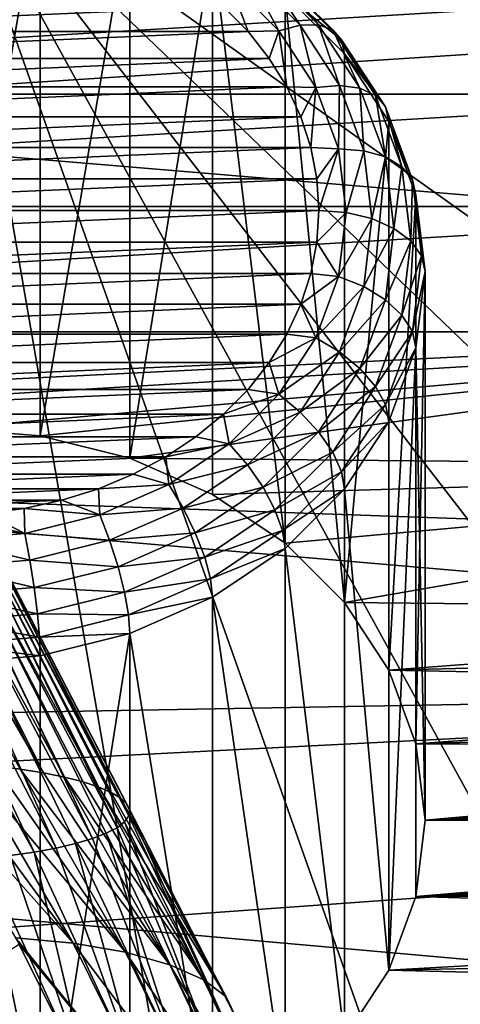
# Model space of a CAD drawing. Header units: metres. Extents: x -22 to 73, y -229 to 22.
# Tile 422 of 447: x 61.737 to 62.566, y 9.863 to 11.716. Entities that reach past the tile are written whole.
import ezdxf

# ---------------------------------------------------------------- set-up
doc = ezdxf.new("R2010")
doc.units = ezdxf.units.M
doc.layers.add('solid_509500_SW0001', color=7, linetype='CONTINUOUS')

msp = doc.modelspace()

# ---------------------------------------------------------------- linework, layer by layer
at = {"layer": 'solid_509500_SW0001'}
for points in [[(59.599998, 11.634413, 83.273521), (59.599998, 12.310474, 82.734047), (64.861679, 11.885912, 82.725906)], [(53.799999, 11.083866, 85.8367), (69.202759, 10.544668, 86.160667), (69.205086, 12.078847, 85.17852)], [(53.799999, 11.872946, 85.321465), (53.799999, 11.083866, 85.8367), (69.205086, 12.078847, 85.17852)], [(62.762138, 11.216976, 50.246708), (61.599998, 12.045105, 50.797806), (69.192398, 12.044147, 50.797138)], [(63.614048, 10.108191, 49.556469), (61.599998, 12.045105, 50.797806), (62.762138, 11.216976, 50.246708)], [(63.263596, 9.891062, 49.404434), (61.599998, 12.045105, 50.797806), (63.614048, 10.108191, 49.556469)], [(62.878754, 9.717344, 49.282795), (61.599998, 12.045105, 50.797806), (63.263596, 9.891062, 49.404434)], [(62.467476, 9.59063, 49.194069), (61.599998, 12.045105, 50.797806), (62.878754, 9.717344, 49.282795)], [(62.038269, 9.513538, 49.140091), (61.599998, 12.045105, 50.797806), (62.467476, 9.59063, 49.194069)], [(61.599998, 9.487662, 49.121971), (61.599998, 12.045105, 50.797806), (62.038269, 9.513538, 49.140091)], [(61.599998, 11.979335, 52.460838), (61.775581, 11.965169, 52.45092), (61.599998, 10.946896, 53.93531)], [(61.775581, 11.965169, 52.45092), (61.775597, 10.932728, 53.925392), (61.599998, 10.946896, 53.93531)], [(61.775581, 11.965169, 52.45092), (61.944416, 11.923216, 52.421543), (61.775597, 10.932728, 53.925392)], [(61.944416, 11.923216, 52.421543), (61.944431, 10.890773, 53.896015), (61.775597, 10.932728, 53.925392)], [(61.944416, 11.923216, 52.421543), (62.100014, 11.855088, 52.37384), (61.944431, 10.890773, 53.896015)], [(59.599998, 11.634413, 83.273521), (64.861679, 11.885912, 82.725906), (64.861679, 11.195126, 83.25766)], [(62.100014, 11.855088, 52.37384), (62.100006, 10.822655, 53.848316), (61.944431, 10.890773, 53.896015)], [(62.100014, 11.855088, 52.37384), (62.236382, 10.730976, 53.784122), (62.100006, 10.822655, 53.848316)], [(62.100014, 11.855088, 52.37384), (62.236397, 11.763403, 52.309643), (62.236382, 10.730976, 53.784122)], [(62.165588, 11.804793, 52.127083), (62.131435, 11.788261, 52.091145), (62.224899, 11.694968, 52.025822)], [(62.194923, 11.810589, 52.169949), (62.165588, 11.804793, 52.127083), (62.265064, 11.705504, 52.05756)], [(62.265064, 11.705504, 52.05756), (62.165588, 11.804793, 52.127083), (62.224899, 11.694968, 52.025822)], [(62.299553, 11.706151, 52.096821), (62.194923, 11.810589, 52.169949), (62.265064, 11.705504, 52.05756)], [(62.21743, 11.805251, 52.216812), (62.194923, 11.810589, 52.169949), (62.299553, 11.706151, 52.096821)], [(62.326023, 11.696862, 52.140915), (62.21743, 11.805251, 52.216812), (62.299553, 11.706151, 52.096821)], [(62.231579, 11.789146, 52.264477), (62.21743, 11.805251, 52.216812), (62.326023, 11.696862, 52.140915)], [(62.131435, 11.788261, 52.091145), (62.120556, 11.740172, 52.049221), (62.166672, 11.693445, 52.016502)], [(62.224899, 11.694968, 52.025822), (62.131435, 11.788261, 52.091145), (62.166672, 11.693445, 52.016502)], [(62.342655, 11.678274, 52.18684), (62.236397, 11.763403, 52.309643), (62.231579, 11.789146, 52.264477)], [(62.342655, 11.678274, 52.18684), (62.231579, 11.789146, 52.264477), (62.326023, 11.696862, 52.140915)], [(63.009426, 11.759043, 54.503983), (60.190575, 11.759043, 54.503983), (59.93206, 11.575957, 54.375786)], [(63.267941, 11.575957, 54.375786), (63.009426, 11.759043, 54.503983), (59.93206, 11.575957, 54.375786)], [(62.236397, 11.763403, 52.309643), (62.348316, 10.61925, 53.705891), (62.236382, 10.730976, 53.784122)], [(62.236397, 11.763403, 52.309643), (62.348324, 11.651685, 52.231415), (62.348316, 10.61925, 53.705891)], [(62.342655, 11.678274, 52.18684), (62.348324, 11.651685, 52.231415), (62.236397, 11.763403, 52.309643)], [(62.120556, 11.740172, 52.049221), (61.079445, 11.740172, 52.049221), (61.033329, 11.693445, 52.016502)], [(62.166672, 11.693445, 52.016502), (62.120556, 11.740172, 52.049221), (61.033329, 11.693445, 52.016502)], [(62.166672, 11.693445, 52.016502), (61.033329, 11.693445, 52.016502), (60.993458, 11.643056, 51.98122)], [(62.206543, 11.643056, 51.98122), (62.166672, 11.693445, 52.016502), (60.993458, 11.643056, 51.98122)], [(62.224899, 11.694968, 52.025822), (62.166672, 11.693445, 52.016502), (62.206543, 11.643056, 51.98122)], [(62.224899, 11.694968, 52.025822), (62.206543, 11.643056, 51.98122), (62.239761, 11.589524, 51.943737)], [(62.265064, 11.705504, 52.05756), (62.224899, 11.694968, 52.025822), (62.294353, 11.588532, 51.951294)], [(62.294353, 11.588532, 51.951294), (62.224899, 11.694968, 52.025822), (62.239761, 11.589524, 51.943737)], [(62.299553, 11.706151, 52.096821), (62.265064, 11.705504, 52.05756), (62.338978, 11.592228, 51.978245)], [(62.338978, 11.592228, 51.978245), (62.265064, 11.705504, 52.05756), (62.294353, 11.588532, 51.951294)], [(62.377304, 11.586999, 52.01339), (62.299553, 11.706151, 52.096821), (62.338978, 11.592228, 51.978245)], [(62.326023, 11.696862, 52.140915), (62.299553, 11.706151, 52.096821), (62.377304, 11.586999, 52.01339)], [(62.406712, 11.573202, 52.054329), (62.326023, 11.696862, 52.140915), (62.377304, 11.586999, 52.01339)], [(62.342655, 11.678274, 52.18684), (62.326023, 11.696862, 52.140915), (62.406712, 11.573202, 52.054329)], [(62.425194, 11.551781, 52.09827), (62.348324, 11.651685, 52.231415), (62.342655, 11.678274, 52.18684)], [(62.425194, 11.551781, 52.09827), (62.342655, 11.678274, 52.18684), (62.406712, 11.573202, 52.054329)], [(62.206543, 11.643056, 51.98122), (60.993458, 11.643056, 51.98122), (60.960239, 11.589524, 51.943737)], [(62.239761, 11.589524, 51.943737), (62.206543, 11.643056, 51.98122), (60.960239, 11.589524, 51.943737)], [(62.348324, 11.651685, 52.231415), (62.431492, 11.524226, 52.14217), (62.348316, 10.61925, 53.705891)], [(62.425194, 11.551781, 52.09827), (62.431492, 11.524226, 52.14217), (62.348324, 11.651685, 52.231415)], [(59.599998, 10.934754, 83.78199), (59.599998, 11.634413, 83.273521), (64.861679, 11.195126, 83.25766)], [(62.239761, 11.589524, 51.943737), (60.960239, 11.589524, 51.943737), (60.93401, 11.533367, 51.904415)], [(62.265991, 11.533367, 51.904415), (62.239761, 11.589524, 51.943737), (60.93401, 11.533367, 51.904415)], [(62.294353, 11.588532, 51.951294), (62.239761, 11.589524, 51.943737), (62.265991, 11.533367, 51.904415)], [(62.294353, 11.588532, 51.951294), (62.265991, 11.533367, 51.904415), (62.284893, 11.475296, 51.86375)], [(62.33712, 11.473042, 51.870426), (62.294353, 11.588532, 51.951294), (62.284893, 11.475296, 51.86375)], [(62.338978, 11.592228, 51.978245), (62.294353, 11.588532, 51.951294), (62.33712, 11.473042, 51.870426)], [(62.384495, 11.469315, 51.892178), (62.338978, 11.592228, 51.978245), (62.33712, 11.473042, 51.870426)], [(62.377304, 11.586999, 52.01339), (62.338978, 11.592228, 51.978245), (62.384495, 11.469315, 51.892178)], [(62.425182, 11.457711, 51.922859), (62.377304, 11.586999, 52.01339), (62.384495, 11.469315, 51.892178)], [(62.406712, 11.573202, 52.054329), (62.377304, 11.586999, 52.01339), (62.425182, 11.457711, 51.922859)], [(63.267941, 11.575957, 54.375786), (59.93206, 11.575957, 54.375786), (59.708553, 11.364194, 54.227509)], [(63.491447, 11.364194, 54.227509), (63.267941, 11.575957, 54.375786), (59.708553, 11.364194, 54.227509)], [(62.456402, 11.439023, 51.960377), (62.406712, 11.573202, 52.054329), (62.425182, 11.457711, 51.922859)], [(62.425194, 11.551781, 52.09827), (62.406712, 11.573202, 52.054329), (62.456402, 11.439023, 51.960377)], [(62.476025, 11.414527, 52.002163), (62.431492, 11.524226, 52.14217), (62.425194, 11.551781, 52.09827)], [(62.476025, 11.414527, 52.002163), (62.425194, 11.551781, 52.09827), (62.456402, 11.439023, 51.960377)], [(62.265991, 11.533367, 51.904415), (60.93401, 11.533367, 51.904415), (60.915108, 11.475296, 51.86375)], [(62.284893, 11.475296, 51.86375), (62.265991, 11.533367, 51.904415), (60.915108, 11.475296, 51.86375)], [(62.431492, 11.524226, 52.14217), (62.431496, 10.491779, 53.616634), (62.348316, 10.61925, 53.705891)], [(62.431492, 11.524226, 52.14217), (62.482708, 11.385926, 52.04533), (62.431496, 10.491779, 53.616634)], [(62.476025, 11.414527, 52.002163), (62.482708, 11.385926, 52.04533), (62.431492, 11.524226, 52.14217)], [(62.284893, 11.475296, 51.86375), (60.915108, 11.475296, 51.86375), (60.903759, 11.416158, 51.822342)], [(62.296238, 11.416158, 51.822342), (62.284893, 11.475296, 51.86375), (60.903759, 11.416158, 51.822342)], [(62.33712, 11.473042, 51.870426), (62.284893, 11.475296, 51.86375), (62.296238, 11.416158, 51.822342)], [(62.33712, 11.473042, 51.870426), (62.296238, 11.416158, 51.822342), (62.299999, 11.356813, 51.780788)], [(62.351563, 11.352936, 51.786327), (62.33712, 11.473042, 51.870426), (62.299999, 11.356813, 51.780788)], [(62.384495, 11.469315, 51.892178), (62.33712, 11.473042, 51.870426), (62.351563, 11.352936, 51.786327)], [(62.399864, 11.34149, 51.802673), (62.384495, 11.469315, 51.892178), (62.351563, 11.352936, 51.786327)], [(62.425182, 11.457711, 51.922859), (62.384495, 11.469315, 51.892178), (62.399864, 11.34149, 51.802673)], [(62.441349, 11.323256, 51.828712), (62.425182, 11.457711, 51.922859), (62.399864, 11.34149, 51.802673)], [(62.456402, 11.439023, 51.960377), (62.425182, 11.457711, 51.922859), (62.441349, 11.323256, 51.828712)], [(62.473179, 11.299481, 51.862667), (62.456402, 11.439023, 51.960377), (62.441349, 11.323256, 51.828712)], [(62.476025, 11.414527, 52.002163), (62.456402, 11.439023, 51.960377), (62.473179, 11.299481, 51.862667)], [(62.296238, 11.416158, 51.822342), (60.900002, 11.356813, 51.780788), (62.299999, 11.356813, 51.780788)], [(62.296238, 11.416158, 51.822342), (60.903759, 11.416158, 51.822342), (60.900002, 11.356813, 51.780788)], [(62.493187, 11.271789, 51.902218), (62.476025, 11.414527, 52.002163), (62.473179, 11.299481, 51.862667)], [(62.493187, 11.271789, 51.902218), (62.482708, 11.385926, 52.04533), (62.476025, 11.414527, 52.002163)], [(62.482708, 11.385926, 52.04533), (62.482708, 10.353473, 53.519791), (62.431496, 10.491779, 53.616634)], [(62.482708, 11.385926, 52.04533), (62.5, 11.242098, 51.944618), (62.482708, 10.353473, 53.519791)], [(62.493187, 11.271789, 51.902218), (62.5, 11.242098, 51.944618), (62.482708, 11.385926, 52.04533)], [(63.491447, 11.364194, 54.227509), (59.708553, 11.364194, 54.227509), (59.524746, 11.128197, 54.06226)], [(63.675255, 11.128197, 54.06226), (63.491447, 11.364194, 54.227509), (59.524746, 11.128197, 54.06226)], [(60.900002, 11.356813, 51.780788), (60.903759, 11.297469, 51.739235), (62.299999, 11.356813, 51.780788)], [(60.903759, 11.297469, 51.739235), (62.296238, 11.297469, 51.739235), (62.299999, 11.356813, 51.780788)], [(62.351563, 11.352936, 51.786327), (62.299999, 11.356813, 51.780788), (62.296238, 11.297469, 51.739235)], [(62.33712, 11.23283, 51.702229), (62.351563, 11.352936, 51.786327), (62.296238, 11.297469, 51.739235)], [(62.33712, 11.23283, 51.702229), (62.399864, 11.34149, 51.802673), (62.351563, 11.352936, 51.786327)], [(62.384495, 11.213664, 51.713169), (62.399864, 11.34149, 51.802673), (62.33712, 11.23283, 51.702229)], [(62.384495, 11.213664, 51.713169), (62.441349, 11.323256, 51.828712), (62.399864, 11.34149, 51.802673)], [(62.425182, 11.188802, 51.734566), (62.441349, 11.323256, 51.828712), (62.384495, 11.213664, 51.713169)], [(62.425182, 11.188802, 51.734566), (62.473179, 11.299481, 51.862667), (62.441349, 11.323256, 51.828712)], [(60.903759, 11.297469, 51.739235), (60.915108, 11.238331, 51.697826), (62.296238, 11.297469, 51.739235)], [(60.915108, 11.238331, 51.697826), (62.284893, 11.238331, 51.697826), (62.296238, 11.297469, 51.739235)], [(62.33712, 11.23283, 51.702229), (62.296238, 11.297469, 51.739235), (62.284893, 11.238331, 51.697826)], [(62.456402, 11.159941, 51.764961), (62.473179, 11.299481, 51.862667), (62.425182, 11.188802, 51.734566)], [(62.456402, 11.159941, 51.764961), (62.493187, 11.271789, 51.902218), (62.473179, 11.299481, 51.862667)], [(61.781948, 10.298366, 74.776833), (61.295071, 11.258327, 74.573624), (61.217896, 11.270544, 74.633034)], [(61.737999, 10.30549, 74.812088), (61.781948, 10.298366, 74.776833), (61.217896, 11.270544, 74.633034)], [(61.690254, 10.31158, 74.842239), (61.737999, 10.30549, 74.812088), (61.217896, 11.270544, 74.633034)], [(62.476025, 11.12905, 51.802269), (62.493187, 11.271789, 51.902218), (62.456402, 11.159941, 51.764961)], [(62.476025, 11.12905, 51.802269), (62.5, 11.242098, 51.944618), (62.493187, 11.271789, 51.902218)], [(61.821533, 10.290301, 74.736908), (61.35891, 11.243308, 74.50058), (61.295071, 11.258327, 74.573624)], [(61.781948, 10.298366, 74.776833), (61.821533, 10.290301, 74.736908), (61.295071, 11.258327, 74.573624)], [(60.915108, 11.238331, 51.697826), (60.93401, 11.18026, 51.657166), (62.284893, 11.238331, 51.697826)], [(60.93401, 11.18026, 51.657166), (62.265991, 11.18026, 51.657166), (62.284893, 11.238331, 51.697826)], [(61.885632, 10.271776, 74.64521), (61.406948, 11.226068, 74.416733), (61.35891, 11.243308, 74.50058)], [(61.856243, 10.2814, 74.692848), (61.885632, 10.271776, 74.64521), (61.35891, 11.243308, 74.50058)], [(61.821533, 10.290301, 74.736908), (61.856243, 10.2814, 74.692848), (61.35891, 11.243308, 74.50058)], [(62.33712, 11.23283, 51.702229), (62.284893, 11.238331, 51.697826), (62.265991, 11.18026, 51.657166)], [(62.294353, 11.117339, 51.621361), (62.33712, 11.23283, 51.702229), (62.265991, 11.18026, 51.657166)], [(62.384495, 11.213664, 51.713169), (62.33712, 11.23283, 51.702229), (62.294353, 11.117339, 51.621361)], [(62.476025, 11.12905, 51.802269), (62.482708, 11.09827, 51.84391), (62.5, 11.242098, 51.944618)], [(62.5, 11.242098, 51.944618), (62.5, 10.209661, 53.419094), (62.482708, 10.353473, 53.519791)], [(62.482708, 11.09827, 51.84391), (62.5, 10.209661, 53.419094), (62.5, 11.242098, 51.944618)], [(61.927002, 10.250868, 74.541718), (61.437336, 11.207268, 74.325302), (61.406948, 11.226068, 74.416733)], [(61.909321, 10.261555, 74.594612), (61.927002, 10.250868, 74.541718), (61.406948, 11.226068, 74.416733)], [(61.885632, 10.271776, 74.64521), (61.909321, 10.261555, 74.594612), (61.406948, 11.226068, 74.416733)], [(62.338978, 11.090752, 51.627106), (62.384495, 11.213664, 51.713169), (62.294353, 11.117339, 51.621361)], [(62.425182, 11.188802, 51.734566), (62.384495, 11.213664, 51.713169), (62.338978, 11.090752, 51.627106)], [(59.599998, 10.934754, 83.78199), (64.861679, 11.195126, 83.25766), (64.861679, 10.480582, 83.75705)], [(61.943516, 10.228652, 74.431747), (61.448902, 11.187635, 74.22982), (61.437336, 11.207268, 74.325302)], [(61.93845, 10.239853, 74.487198), (61.943516, 10.228652, 74.431747), (61.437336, 11.207268, 74.325302)], [(61.927002, 10.250868, 74.541718), (61.93845, 10.239853, 74.487198), (61.437336, 11.207268, 74.325302)], [(60.93401, 11.18026, 51.657166), (60.960239, 11.124103, 51.617844), (62.265991, 11.18026, 51.657166)], [(60.960239, 11.124103, 51.617844), (62.239761, 11.124103, 51.617844), (62.265991, 11.18026, 51.657166)], [(61.942135, 10.217407, 74.376091), (61.4412, 11.167926, 74.133972), (61.448902, 11.187635, 74.22982)], [(61.943516, 10.228652, 74.431747), (61.942135, 10.217407, 74.376091), (61.448902, 11.187635, 74.22982)], [(62.294353, 11.117339, 51.621361), (62.265991, 11.18026, 51.657166), (62.239761, 11.124103, 51.617844)], [(62.377304, 11.059514, 51.644039), (62.425182, 11.188802, 51.734566), (62.338978, 11.090752, 51.627106)], [(62.456402, 11.159941, 51.764961), (62.425182, 11.188802, 51.734566), (62.377304, 11.059514, 51.644039)], [(61.920174, 10.195369, 74.267006), (61.414528, 11.1489, 74.041435), (61.4412, 11.167926, 74.133972)], [(61.934319, 10.206264, 74.32093), (61.920174, 10.195369, 74.267006), (61.4412, 11.167926, 74.133972)], [(61.942135, 10.217407, 74.376091), (61.934319, 10.206264, 74.32093), (61.4412, 11.167926, 74.133972)], [(62.406712, 11.025762, 51.671005), (62.456402, 11.159941, 51.764961), (62.377304, 11.059514, 51.644039)], [(62.476025, 11.12905, 51.802269), (62.456402, 11.159941, 51.764961), (62.406712, 11.025762, 51.671005)], [(61.873756, 10.174901, 74.165688), (61.369911, 11.131289, 73.955788), (61.414528, 11.1489, 74.041435)], [(61.899891, 10.184869, 74.215027), (61.873756, 10.174901, 74.165688), (61.414528, 11.1489, 74.041435)], [(61.920174, 10.195369, 74.267006), (61.899891, 10.184869, 74.215027), (61.414528, 11.1489, 74.041435)], [(63.675255, 11.128197, 54.06226), (59.524746, 11.128197, 54.06226), (59.384495, 10.872917, 53.883511)], [(61.599998, 10.946896, 53.93531), (63.675255, 11.128197, 54.06226), (59.384495, 10.872917, 53.883511)], [(60.960239, 11.124103, 51.617844), (60.993458, 11.070571, 51.58036), (62.239761, 11.124103, 51.617844)], [(60.993458, 11.070571, 51.58036), (62.206543, 11.070571, 51.58036), (62.239761, 11.124103, 51.617844)], [(61.805428, 10.157063, 74.077393), (61.309074, 11.115774, 73.880333), (61.369911, 11.131289, 73.955788)], [(61.842129, 10.165594, 74.119621), (61.805428, 10.157063, 74.077393), (61.369911, 11.131289, 73.955788)], [(61.873756, 10.174901, 74.165688), (61.842129, 10.165594, 74.119621), (61.369911, 11.131289, 73.955788)], [(61.599998, 10.946896, 53.93531), (61.775597, 10.932728, 53.925392), (63.675255, 11.128197, 54.06226)], [(61.775597, 10.932728, 53.925392), (61.944431, 10.890773, 53.896015), (63.675255, 11.128197, 54.06226)], [(61.944431, 10.890773, 53.896015), (63.815502, 10.872917, 53.883511), (63.675255, 11.128197, 54.06226)], [(62.294353, 11.117339, 51.621361), (62.239761, 11.124103, 51.617844), (62.206543, 11.070571, 51.58036)], [(62.425194, 10.991796, 51.706165), (62.476025, 11.12905, 51.802269), (62.406712, 11.025762, 51.671005)], [(62.425194, 10.991796, 51.706165), (62.482708, 11.09827, 51.84391), (62.476025, 11.12905, 51.802269)], [(61.764141, 10.149416, 74.039536), (61.234356, 11.102952, 73.817978), (61.309074, 11.115774, 73.880333)], [(61.764141, 10.149416, 74.039536), (61.718796, 10.142746, 74.006523), (61.234356, 11.102952, 73.817978)], [(61.805428, 10.157063, 74.077393), (61.764141, 10.149416, 74.039536), (61.309074, 11.115774, 73.880333)], [(62.224899, 11.010902, 51.546833), (62.294353, 11.117339, 51.621361), (62.206543, 11.070571, 51.58036)], [(62.338978, 11.090752, 51.627106), (62.294353, 11.117339, 51.621361), (62.224899, 11.010902, 51.546833)], [(53.799999, 11.083866, 85.8367), (53.799999, 10.272465, 86.316017), (69.202759, 10.544668, 86.160667)], [(62.265064, 10.977474, 51.547787), (62.338978, 11.090752, 51.627106), (62.224899, 11.010902, 51.546833)], [(62.377304, 11.059514, 51.644039), (62.338978, 11.090752, 51.627106), (62.265064, 10.977474, 51.547787)], [(62.425194, 10.991796, 51.706165), (62.431492, 10.95997, 51.74707), (62.482708, 11.09827, 51.84391)], [(62.482708, 11.09827, 51.84391), (62.431492, 10.95997, 51.74707), (62.431496, 9.927542, 53.221554)], [(62.482708, 11.09827, 51.84391), (62.431496, 9.927542, 53.221554), (62.482708, 10.065848, 53.318394)], [(62.482708, 11.09827, 51.84391), (62.482708, 10.065848, 53.318394), (62.5, 10.209661, 53.419094)], [(60.993458, 11.070571, 51.58036), (61.033329, 11.020182, 51.545078), (62.206543, 11.070571, 51.58036)], [(61.033329, 11.020182, 51.545078), (62.166672, 11.020182, 51.545078), (62.206543, 11.070571, 51.58036)], [(62.224899, 11.010902, 51.546833), (62.206543, 11.070571, 51.58036), (62.166672, 11.020182, 51.545078)], [(62.299553, 10.940362, 51.560608), (62.377304, 11.059514, 51.644039), (62.265064, 10.977474, 51.547787)], [(62.406712, 11.025762, 51.671005), (62.377304, 11.059514, 51.644039), (62.299553, 10.940362, 51.560608)], [(62.326023, 10.902102, 51.584419), (62.406712, 11.025762, 51.671005), (62.299553, 10.940362, 51.560608)], [(62.425194, 10.991796, 51.706165), (62.406712, 11.025762, 51.671005), (62.326023, 10.902102, 51.584419)], [(61.033329, 11.020182, 51.545078), (61.079445, 10.973454, 51.51236), (62.166672, 11.020182, 51.545078)], [(61.079445, 10.973454, 51.51236), (62.120556, 10.973454, 51.51236), (62.166672, 11.020182, 51.545078)], [(62.224899, 11.010902, 51.546833), (62.166672, 11.020182, 51.545078), (62.120556, 10.973454, 51.51236)], [(62.131435, 10.91761, 51.48151), (62.224899, 11.010902, 51.546833), (62.120556, 10.973454, 51.51236)], [(62.265064, 10.977474, 51.547787), (62.224899, 11.010902, 51.546833), (62.131435, 10.91761, 51.48151)], [(62.342655, 10.865303, 51.617592), (62.425194, 10.991796, 51.706165), (62.326023, 10.902102, 51.584419)], [(62.342655, 10.865303, 51.617592), (62.431492, 10.95997, 51.74707), (62.425194, 10.991796, 51.706165)], [(61.079445, 10.973454, 51.51236), (61.131271, 10.930938, 51.48259), (62.120556, 10.973454, 51.51236)], [(61.131271, 10.930938, 51.48259), (62.068726, 10.930938, 51.48259), (62.120556, 10.973454, 51.51236)], [(62.131435, 10.91761, 51.48151), (62.120556, 10.973454, 51.51236), (62.068726, 10.930938, 51.48259)], [(62.165588, 10.878186, 51.478264), (62.265064, 10.977474, 51.547787), (62.131435, 10.91761, 51.48151)], [(62.299553, 10.940362, 51.560608), (62.265064, 10.977474, 51.547787), (62.165588, 10.878186, 51.478264)], [(62.342655, 10.865303, 51.617592), (62.348324, 10.832511, 51.657825), (62.431492, 10.95997, 51.74707)], [(62.431492, 10.95997, 51.74707), (62.348324, 10.832511, 51.657825), (62.431496, 9.927542, 53.221554)], [(59.599998, 10.212348, 84.258781), (59.599998, 10.934754, 83.78199), (64.861679, 10.480582, 83.75705)], [(62.194923, 10.835925, 51.48748), (62.299553, 10.940362, 51.560608), (62.165588, 10.878186, 51.478264)], [(62.326023, 10.902102, 51.584419), (62.299553, 10.940362, 51.560608), (62.194923, 10.835925, 51.48748)], [(61.131271, 10.930938, 51.48259), (61.188232, 10.893107, 51.4561), (62.068726, 10.930938, 51.48259)], [(61.188232, 10.893107, 51.4561), (62.011768, 10.893107, 51.4561), (62.068726, 10.930938, 51.48259)], [(62.131435, 10.91761, 51.48151), (62.068726, 10.930938, 51.48259), (62.011768, 10.893107, 51.4561)], [(62.017544, 10.841047, 51.427898), (62.131435, 10.91761, 51.48151), (62.011768, 10.893107, 51.4561)], [(62.165588, 10.878186, 51.478264), (62.131435, 10.91761, 51.48151), (62.017544, 10.841047, 51.427898)], [(62.21743, 10.793713, 51.508522), (62.326023, 10.902102, 51.584419), (62.194923, 10.835925, 51.48748)], [(62.342655, 10.865303, 51.617592), (62.326023, 10.902102, 51.584419), (62.21743, 10.793713, 51.508522)], [(61.188232, 10.893107, 51.4561), (61.249706, 10.860367, 51.433174), (62.011768, 10.893107, 51.4561)], [(61.249706, 10.860367, 51.433174), (61.950291, 10.860367, 51.433174), (62.011768, 10.893107, 51.4561)], [(61.944431, 10.890773, 53.896015), (62.100006, 10.822655, 53.848316), (63.815502, 10.872917, 53.883511)], [(62.017544, 10.841047, 51.427898), (62.011768, 10.893107, 51.4561), (61.950291, 10.860367, 51.433174)], [(62.04438, 10.796702, 51.421211), (62.165588, 10.878186, 51.478264), (62.017544, 10.841047, 51.427898)], [(62.194923, 10.835925, 51.48748), (62.165588, 10.878186, 51.478264), (62.04438, 10.796702, 51.421211)], [(61.249706, 10.860367, 51.433174), (61.315033, 10.833073, 51.414063), (61.950291, 10.860367, 51.433174)], [(61.315033, 10.833073, 51.414063), (61.884968, 10.833073, 51.414063), (61.950291, 10.860367, 51.433174)], [(62.017544, 10.841047, 51.427898), (61.950291, 10.860367, 51.433174), (61.884968, 10.833073, 51.414063)], [(62.100006, 10.822655, 53.848316), (62.236382, 10.730976, 53.784122), (63.815502, 10.872917, 53.883511)], [(62.231579, 10.754431, 51.539959), (62.342655, 10.865303, 51.617592), (62.21743, 10.793713, 51.508522)], [(62.231579, 10.754431, 51.539959), (62.348324, 10.832511, 51.657825), (62.342655, 10.865303, 51.617592)], [(62.236382, 10.730976, 53.784122), (62.348316, 10.61925, 53.705891), (63.815502, 10.872917, 53.883511)], [(62.348316, 10.61925, 53.705891), (63.909252, 10.603716, 53.695015), (63.815502, 10.872917, 53.883511)], [(61.887611, 10.784156, 51.388065), (62.017544, 10.841047, 51.427898), (61.884968, 10.833073, 51.414063)], [(62.04438, 10.796702, 51.421211), (62.017544, 10.841047, 51.427898), (61.887611, 10.784156, 51.388065)], [(61.315033, 10.833073, 51.414063), (61.383488, 10.811525, 51.398975), (61.884968, 10.833073, 51.414063)], [(61.383488, 10.811525, 51.398975), (61.816513, 10.811525, 51.398975), (61.884968, 10.833073, 51.414063)], [(61.887611, 10.784156, 51.388065), (61.884968, 10.833073, 51.414063), (61.816513, 10.811525, 51.398975)], [(62.067429, 10.750215, 51.427467), (62.194923, 10.835925, 51.48748), (62.04438, 10.796702, 51.421211)], [(62.21743, 10.793713, 51.508522), (62.194923, 10.835925, 51.48748), (62.067429, 10.750215, 51.427467)], [(62.231579, 10.754431, 51.539959), (62.236397, 10.720793, 51.579597), (62.348324, 10.832511, 51.657825)], [(62.348324, 10.832511, 51.657825), (62.236397, 10.720793, 51.579597), (62.348316, 9.800071, 53.132294)], [(62.348324, 10.832511, 51.657825), (62.348316, 9.800071, 53.132294), (62.431496, 9.927542, 53.221554)], [(61.383488, 10.811525, 51.398975), (61.454323, 10.795962, 51.388077), (61.816513, 10.811525, 51.398975)], [(61.454323, 10.795962, 51.388077), (61.745678, 10.795962, 51.388077), (61.816513, 10.811525, 51.398975)], [(61.887611, 10.784156, 51.388065), (61.816513, 10.811525, 51.398975), (61.745678, 10.795962, 51.388077)], [(61.454323, 10.795962, 51.388077), (61.52676, 10.786555, 51.381489), (61.745678, 10.795962, 51.388077)], [(61.52676, 10.786555, 51.381489), (61.673241, 10.786555, 51.381489), (61.745678, 10.795962, 51.388077)], [(61.746624, 10.749122, 51.363533), (61.673241, 10.786555, 51.381489), (61.599998, 10.783408, 51.379288)], [(61.746624, 10.749122, 51.363533), (61.745678, 10.795962, 51.388077), (61.673241, 10.786555, 51.381489)], [(61.746624, 10.749122, 51.363533), (61.887611, 10.784156, 51.388065), (61.745678, 10.795962, 51.388077)], [(61.906094, 10.736155, 51.378815), (61.887611, 10.784156, 51.388065), (61.746624, 10.749122, 51.363533)], [(61.906094, 10.736155, 51.378815), (62.04438, 10.796702, 51.421211), (61.887611, 10.784156, 51.388065)], [(62.067429, 10.750215, 51.427467), (62.04438, 10.796702, 51.421211), (61.906094, 10.736155, 51.378815)], [(62.085114, 10.70476, 51.446239), (62.21743, 10.793713, 51.508522), (62.067429, 10.750215, 51.427467)], [(62.231579, 10.754431, 51.539959), (62.21743, 10.793713, 51.508522), (62.085114, 10.70476, 51.446239)], [(61.599998, 10.737292, 51.355251), (61.746624, 10.749122, 51.363533), (61.599998, 10.783408, 51.379288)], [(61.756046, 10.698869, 51.352707), (61.746624, 10.749122, 51.363533), (61.599998, 10.737292, 51.355251)], [(61.756046, 10.698869, 51.352707), (61.906094, 10.736155, 51.378815), (61.746624, 10.749122, 51.363533)], [(61.92197, 10.686527, 51.38287), (62.067429, 10.750215, 51.427467), (61.906094, 10.736155, 51.378815)], [(62.085114, 10.70476, 51.446239), (62.067429, 10.750215, 51.427467), (61.92197, 10.686527, 51.38287)], [(62.096226, 10.66344, 51.476246), (62.231579, 10.754431, 51.539959), (62.085114, 10.70476, 51.446239)], [(62.096226, 10.66344, 51.476246), (62.236397, 10.720793, 51.579597), (62.231579, 10.754431, 51.539959)], [(61.599998, 10.686279, 51.343891), (61.756046, 10.698869, 51.352707), (61.599998, 10.737292, 51.355251)], [(61.92197, 10.686527, 51.38287), (61.906094, 10.736155, 51.378815), (61.756046, 10.698869, 51.352707)], [(62.096226, 10.66344, 51.476246), (62.100014, 10.629108, 51.5154), (62.236397, 10.720793, 51.579597)], [(62.236397, 10.720793, 51.579597), (62.100014, 10.629108, 51.5154), (62.236382, 9.688345, 53.054066)], [(62.236397, 10.720793, 51.579597), (62.236382, 9.688345, 53.054066), (62.348316, 9.800071, 53.132294)], [(61.764137, 10.647307, 51.355408), (61.756046, 10.698869, 51.352707), (61.599998, 10.686279, 51.343891)], [(61.764137, 10.647307, 51.355408), (61.92197, 10.686527, 51.38287), (61.756046, 10.698869, 51.352707)], [(61.934151, 10.638662, 51.399956), (62.085114, 10.70476, 51.446239), (61.92197, 10.686527, 51.38287)], [(62.096226, 10.66344, 51.476246), (62.085114, 10.70476, 51.446239), (61.934151, 10.638662, 51.399956)], [(61.599998, 10.634066, 51.346138), (61.764137, 10.647307, 51.355408), (61.599998, 10.686279, 51.343891)], [(61.934151, 10.638662, 51.399956), (61.92197, 10.686527, 51.38287), (61.764137, 10.647307, 51.355408)], [(61.941807, 10.595828, 51.428905), (62.096226, 10.66344, 51.476246), (61.934151, 10.638662, 51.399956)], [(61.941807, 10.595828, 51.428905), (62.100014, 10.629108, 51.5154), (62.096226, 10.66344, 51.476246)], [(61.770348, 10.59796, 51.371456), (61.764137, 10.647307, 51.355408), (61.599998, 10.634066, 51.346138)], [(61.770348, 10.59796, 51.371456), (61.934151, 10.638662, 51.399956), (61.764137, 10.647307, 51.355408)], [(61.941807, 10.595828, 51.428905), (61.934151, 10.638662, 51.399956), (61.770348, 10.59796, 51.371456)], [(61.599998, 10.584215, 51.361832), (61.770348, 10.59796, 51.371456), (61.599998, 10.634066, 51.346138)], [(61.941807, 10.595828, 51.428905), (61.944416, 10.56098, 51.467697), (62.100014, 10.629108, 51.5154)], [(62.100014, 10.629108, 51.5154), (61.944416, 10.56098, 51.467697), (62.100006, 9.596666, 52.989872)], [(62.100014, 10.629108, 51.5154), (62.100006, 9.596666, 52.989872), (62.236382, 9.688345, 53.054066)], [(62.348316, 10.61925, 53.705891), (62.431496, 10.491779, 53.616634), (63.909252, 10.603716, 53.695015)], [(62.431496, 10.491779, 53.616634), (63.9375, 10.529476, 53.643032), (63.909252, 10.603716, 53.695015)], [(61.77425, 10.554193, 51.39975), (61.770348, 10.59796, 51.371456), (61.599998, 10.584215, 51.361832)], [(61.599998, 10.540134, 51.389908), (61.77425, 10.554193, 51.39975), (61.599998, 10.584215, 51.361832)], [(61.77425, 10.554193, 51.39975), (61.941807, 10.595828, 51.428905), (61.770348, 10.59796, 51.371456)], [(61.77425, 10.554193, 51.39975), (61.944416, 10.56098, 51.467697), (61.941807, 10.595828, 51.428905)], [(53.799999, 9.440376, 86.758446), (69.200768, 8.931247, 87.006126), (69.202759, 10.544668, 86.160667)], [(53.799999, 10.272465, 86.316017), (53.799999, 9.440376, 86.758446), (69.202759, 10.544668, 86.160667)], [(61.599998, 10.540134, 51.389908), (61.775581, 10.519027, 51.43832), (61.77425, 10.554193, 51.39975)], [(61.77425, 10.554193, 51.39975), (61.775581, 10.519027, 51.43832), (61.944416, 10.56098, 51.467697)], [(61.944416, 10.56098, 51.467697), (61.775581, 10.519027, 51.43832), (61.775597, 9.486593, 52.912796)], [(61.944416, 10.56098, 51.467697), (61.775597, 9.486593, 52.912796), (61.944431, 9.528548, 52.942173)], [(61.944416, 10.56098, 51.467697), (61.944431, 9.528548, 52.942173), (62.100006, 9.596666, 52.989872)], [(61.599998, 10.540134, 51.389908), (61.599998, 10.504861, 51.428402), (61.775581, 10.519027, 51.43832)], [(62.431496, 10.491779, 53.616634), (63.982658, 10.461075, 53.595135), (63.9375, 10.529476, 53.643032)], [(61.775581, 10.519027, 51.43832), (61.599998, 10.504861, 51.428402), (61.775597, 9.486593, 52.912796)], [(61.599998, 10.504861, 51.428402), (61.599998, 9.472425, 52.902878), (61.775597, 9.486593, 52.912796)], [(62.431496, 10.491779, 53.616634), (62.482708, 10.353473, 53.519791), (63.982658, 10.461075, 53.595135)], [(59.599998, 10.212348, 84.258781), (64.861679, 10.480582, 83.75705), (64.861679, 9.743799, 84.222992)], [(62.482708, 10.353473, 53.519791), (64.043037, 10.401067, 53.553116), (63.982658, 10.461075, 53.595135)], [(62.482708, 10.353473, 53.519791), (64.116379, 10.351693, 53.518547), (64.043037, 10.401067, 53.553116)], [(62.482708, 10.353473, 53.519791), (62.5, 10.209661, 53.419094), (64.116379, 10.351693, 53.518547)], [(62.5, 10.209661, 53.419094), (64.13942, 10.337008, 53.508263), (64.116379, 10.351693, 53.518547)], [(61.837711, 9.978042, 74.955322), (61.585884, 10.320362, 74.885712), (61.530605, 10.322942, 74.898476)], [(61.729214, 9.987804, 74.985962), (61.837711, 9.978042, 74.955322), (61.530605, 10.322942, 74.898476)], [(62.5, 10.209661, 53.419094), (64.159737, 10.319837, 53.496239), (64.13942, 10.337008, 53.508263)], [(61.837711, 9.978042, 74.955322), (61.639332, 10.316559, 74.866882), (61.585884, 10.320362, 74.885712)], [(61.936237, 9.960977, 74.90226), (61.690254, 10.31158, 74.842239), (61.639332, 10.316559, 74.866882)], [(61.837711, 9.978042, 74.955322), (61.936237, 9.960977, 74.90226), (61.639332, 10.316559, 74.866882)], [(61.936237, 9.960977, 74.90226), (61.737999, 10.30549, 74.812088), (61.690254, 10.31158, 74.842239)], [(62.019699, 9.937565, 74.829453), (61.781948, 10.298366, 74.776833), (61.737999, 10.30549, 74.812088)], [(61.936237, 9.960977, 74.90226), (62.019699, 9.937565, 74.829453), (61.737999, 10.30549, 74.812088)], [(62.5, 10.209661, 53.419094), (64.176949, 10.3005, 53.4827), (64.159737, 10.319837, 53.496239)], [(62.019699, 9.937565, 74.829453), (61.821533, 10.290301, 74.736908), (61.781948, 10.298366, 74.776833)], [(62.08382, 9.909004, 74.740639), (61.856243, 10.2814, 74.692848), (61.821533, 10.290301, 74.736908)], [(62.019699, 9.937565, 74.829453), (62.08382, 9.909004, 74.740639), (61.821533, 10.290301, 74.736908)], [(62.5, 10.209661, 53.419094), (64.190681, 10.279399, 53.467926), (64.176949, 10.3005, 53.4827)], [(62.08382, 9.909004, 74.740639), (61.885632, 10.271776, 74.64521), (61.856243, 10.2814, 74.692848)], [(62.125309, 9.876761, 74.640366), (61.909321, 10.261555, 74.594612), (61.885632, 10.271776, 74.64521)], [(62.08382, 9.909004, 74.740639), (62.125309, 9.876761, 74.640366), (61.885632, 10.271776, 74.64521)], [(62.5, 10.209661, 53.419094), (64.200699, 10.25692, 53.452187), (64.190681, 10.279399, 53.467926)], [(62.125309, 9.876761, 74.640366), (61.927002, 10.250868, 74.541718), (61.909321, 10.261555, 74.594612)], [(62.14204, 9.842487, 74.533783), (61.93845, 10.239853, 74.487198), (61.927002, 10.250868, 74.541718)], [(62.125309, 9.876761, 74.640366), (62.14204, 9.842487, 74.533783), (61.927002, 10.250868, 74.541718)], [(62.5, 10.209661, 53.419094), (64.206779, 10.233527, 53.435806), (64.200699, 10.25692, 53.452187)], [(62.14204, 9.842487, 74.533783), (61.943516, 10.228652, 74.431747), (61.93845, 10.239853, 74.487198)], [(62.13316, 9.80794, 74.426346), (61.942135, 10.217407, 74.376091), (61.943516, 10.228652, 74.431747)], [(62.14204, 9.842487, 74.533783), (62.13316, 9.80794, 74.426346), (61.943516, 10.228652, 74.431747)], [(62.5, 10.209661, 53.419094), (64.208824, 10.209661, 53.419094), (64.206779, 10.233527, 53.435806)], [(59.599998, 9.469394, 84.702415), (59.599998, 10.212348, 84.258781), (64.861679, 9.743799, 84.222992)], [(62.13316, 9.80794, 74.426346), (61.934319, 10.206264, 74.32093), (61.942135, 10.217407, 74.376091)], [(62.482708, 10.065848, 53.318394), (64.206779, 10.185794, 53.402382), (64.208824, 10.209661, 53.419094)], [(62.482708, 10.065848, 53.318394), (64.208824, 10.209661, 53.419094), (62.5, 10.209661, 53.419094)], [(62.099117, 9.774889, 74.323563), (61.899891, 10.184869, 74.215027), (61.920174, 10.195369, 74.267006)], [(62.099117, 9.774889, 74.323563), (61.920174, 10.195369, 74.267006), (61.934319, 10.206264, 74.32093)], [(62.13316, 9.80794, 74.426346), (62.099117, 9.774889, 74.323563), (61.934319, 10.206264, 74.32093)], [(62.041664, 9.745029, 74.230705), (61.842129, 10.165594, 74.119621), (61.873756, 10.174901, 74.165688)], [(62.041664, 9.745029, 74.230705), (61.873756, 10.174901, 74.165688), (61.899891, 10.184869, 74.215027)], [(62.099117, 9.774889, 74.323563), (62.041664, 9.745029, 74.230705), (61.899891, 10.184869, 74.215027)], [(62.482708, 10.065848, 53.318394), (64.200699, 10.162401, 53.386002), (64.206779, 10.185794, 53.402382)], [(61.963741, 9.719893, 74.152534), (61.764141, 10.149416, 74.039536), (61.805428, 10.157063, 74.077393)], [(61.963741, 9.719893, 74.152534), (61.805428, 10.157063, 74.077393), (61.842129, 10.165594, 74.119621)], [(62.041664, 9.745029, 74.230705), (61.963741, 9.719893, 74.152534), (61.842129, 10.165594, 74.119621)], [(62.482708, 10.065848, 53.318394), (64.190681, 10.139922, 53.370262), (64.200699, 10.162401, 53.386002)], [(61.763306, 9.688629, 74.055313), (61.618271, 10.132648, 73.956535), (61.669971, 10.137134, 73.978745)], [(61.869339, 9.700766, 74.093056), (61.669971, 10.137134, 73.978745), (61.718796, 10.142746, 74.006523)], [(61.869339, 9.700766, 74.093056), (61.763306, 9.688629, 74.055313), (61.669971, 10.137134, 73.978745)], [(61.869339, 9.700766, 74.093056), (61.718796, 10.142746, 74.006523), (61.764141, 10.149416, 74.039536)], [(61.963741, 9.719893, 74.152534), (61.869339, 9.700766, 74.093056), (61.764141, 10.149416, 74.039536)], [(62.482708, 10.065848, 53.318394), (64.176949, 10.118821, 53.355488), (64.190681, 10.139922, 53.370262)], [(61.763306, 9.688629, 74.055313), (61.564346, 10.129345, 73.940186), (61.618271, 10.132648, 73.956535)], [(61.763306, 9.688629, 74.055313), (61.65107, 9.684108, 74.041245), (61.564346, 10.129345, 73.940186)], [(62.482708, 10.065848, 53.318394), (64.159737, 10.099484, 53.341946), (64.176949, 10.118821, 53.355488)], [(62.482708, 10.065848, 53.318394), (64.13942, 10.082314, 53.329926), (64.159737, 10.099484, 53.341946)], [(62.482708, 10.065848, 53.318394), (64.116379, 10.067628, 53.319641), (64.13942, 10.082314, 53.329926)], [(62.482708, 10.065848, 53.318394), (62.431496, 9.927542, 53.221554), (64.043037, 10.018254, 53.285069)], [(62.482708, 10.065848, 53.318394), (64.043037, 10.018254, 53.285069), (64.116379, 10.067628, 53.319641)], [(62.431496, 9.927542, 53.221554), (63.982658, 9.958246, 53.243053), (64.043037, 10.018254, 53.285069)], [(61.995251, 9.66026, 75.076714), (61.837711, 9.978042, 74.955322), (61.729214, 9.987804, 74.985962)], [(61.735893, 9.975528, 74.989937), (61.995251, 9.66026, 75.076714), (61.729214, 9.987804, 74.985962)], [(61.411701, 9.769804, 75.14978), (61.886776, 9.673176, 75.106155), (61.735893, 9.975528, 74.989937)], [(61.735893, 9.975528, 74.989937), (61.886776, 9.673176, 75.106155), (61.995251, 9.66026, 75.076714)], [(62.093777, 9.637605, 75.02578), (61.936237, 9.960977, 74.90226), (61.837711, 9.978042, 74.955322)], [(61.995251, 9.66026, 75.076714), (62.093777, 9.637605, 75.02578), (61.837711, 9.978042, 74.955322)], [(62.177238, 9.606524, 74.955902), (62.019699, 9.937565, 74.829453), (61.936237, 9.960977, 74.90226)], [(62.093777, 9.637605, 75.02578), (62.177238, 9.606524, 74.955902), (61.936237, 9.960977, 74.90226)], [(62.431496, 9.927542, 53.221554), (63.9375, 9.889845, 53.195156), (63.982658, 9.958246, 53.243053)], [(62.241356, 9.568608, 74.870659), (62.08382, 9.909004, 74.740639), (62.019699, 9.937565, 74.829453)], [(62.177238, 9.606524, 74.955902), (62.241356, 9.568608, 74.870659), (62.019699, 9.937565, 74.829453)], [(62.431496, 9.927542, 53.221554), (62.348316, 9.800071, 53.132294), (63.9375, 9.889845, 53.195156)], [(62.282845, 9.525803, 74.774422), (62.125309, 9.876761, 74.640366), (62.08382, 9.909004, 74.740639)], [(62.241356, 9.568608, 74.870659), (62.282845, 9.525803, 74.774422), (62.08382, 9.909004, 74.740639)], [(62.29958, 9.480301, 74.672127), (62.14204, 9.842487, 74.533783), (62.125309, 9.876761, 74.640366)], [(62.282845, 9.525803, 74.774422), (62.29958, 9.480301, 74.672127), (62.125309, 9.876761, 74.640366)], [(62.348316, 9.800071, 53.132294), (63.909252, 9.815605, 53.143173), (63.9375, 9.889845, 53.195156)]]:
    msp.add_3dface(points, dxfattribs=at)

doc.saveas('drawing.dxf')
